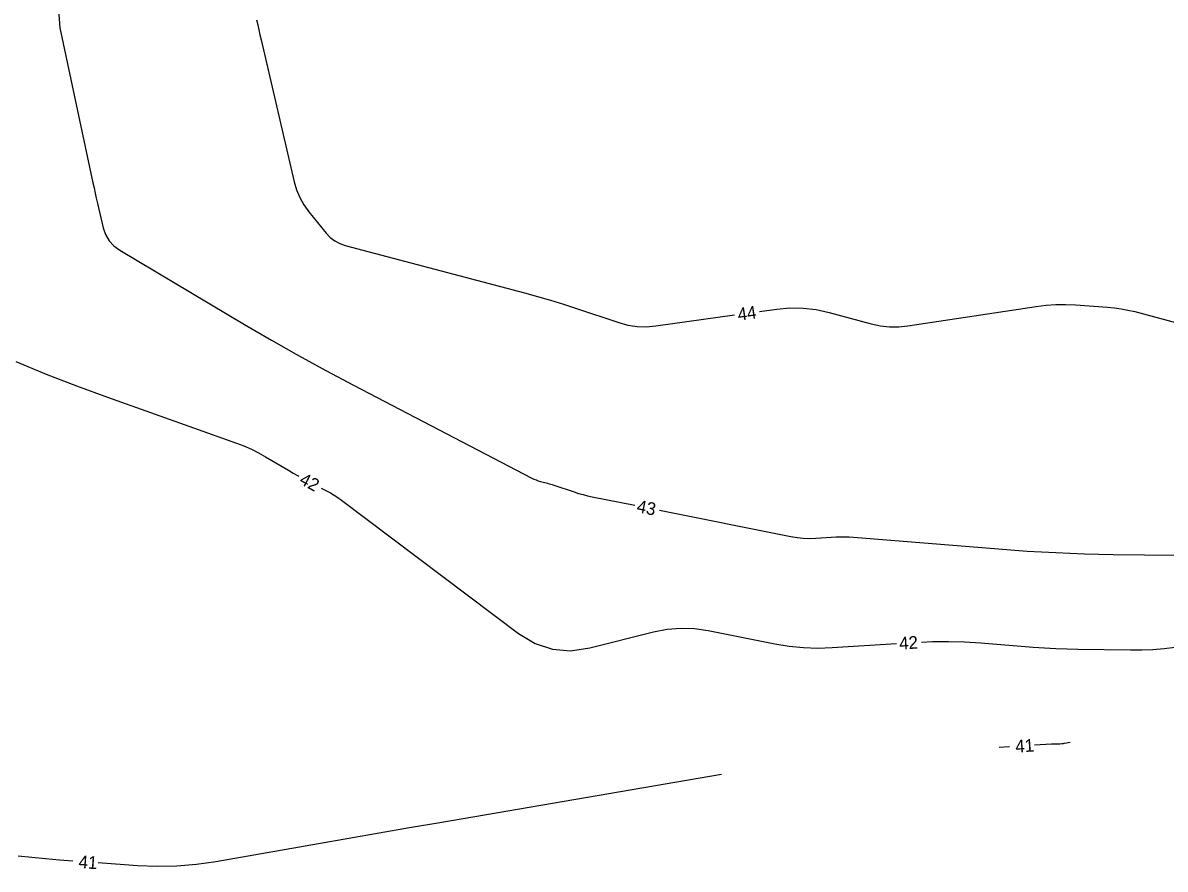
# Model space of a CAD drawing. Extents: x 2384780 to 2405861, y 547869 to 573706.
# Drawn here: x 2390596.4 to 2390777.3, y 552180.7 to 552314.8 of the extents above; entities that cross this region are included whole.
import ezdxf

# ---------------------------------------------------------------- set-up
doc = ezdxf.new("R2010")
doc.units = 0
doc.layers.add('Old_Level_60', color=7, linetype='Continuous')

msp = doc.modelspace()

# ---------------------------------------------------------------- linework, layer by layer
at = {"layer": 'Old_Level_60'}
for points in [[(2390620.36275, 552330.375), (2390618.9995, 552329.438), (2390606.38775, 552322.83025), (2390604.1025, 552321.21825), (2390602.65175, 552319.21425), (2390602.03525, 552316.81825), (2390602.2535, 552314.03025), (2390607.48375, 552289.47), (2390607.6615, 552288.64575), (2390607.84325, 552287.82225), (2390608.029, 552286.99975), (2390608.21875, 552286.17825)], [(2390633.4235, 552315.26425), (2390633.5925, 552314.48), (2390633.7655, 552313.69675), (2390633.942, 552312.91425), (2390634.12275, 552312.13275)], [(2390634.12275, 552312.13275), (2390639.3885, 552289.59475), (2390639.76225, 552288.3175), (2390640.271, 552287.10625), (2390640.91475, 552285.961), (2390641.6935, 552284.882), (2390644.45825, 552281.4645), (2390645.0905, 552280.79375), (2390645.80225, 552280.246), (2390646.59375, 552279.821), (2390647.4645, 552279.519), (2390675.82725, 552272.031), (2390677.9085, 552271.46325), (2390679.97975, 552270.862), (2390682.041, 552270.227), (2390684.09225, 552269.55825), (2390690.77625, 552267.319), (2390692.2165, 552266.925), (2390693.67275, 552266.70325), (2390695.145, 552266.6535), (2390696.633, 552266.77575), (2390709.09875, 552268.51075)], [(2390608.21875, 552286.17825), (2390609.11425, 552282.34625), (2390609.4835, 552281.24275), (2390610.04325, 552280.279), (2390610.79325, 552279.4545), (2390611.73375, 552278.7695), (2390631.52, 552267.015), (2390635.77675, 552264.526), (2390640.0665, 552262.0965), (2390644.38925, 552259.72675), (2390648.7455, 552257.41625), (2390677.0265, 552242.6665), (2390677.351, 552242.5085), (2390677.6825, 552242.3695), (2390678.0215, 552242.249), (2390678.36775, 552242.14725), (2390679.51025, 552241.8455), (2390679.7545, 552241.779), (2390679.99775, 552241.70825), (2390680.2395, 552241.63375), (2390680.48025, 552241.55525), (2390683.73, 552240.4665), (2390684.42925, 552240.2445), (2390685.1345, 552240.0445), (2390685.84575, 552239.86675), (2390686.56275, 552239.711), (2390693.30825, 552238.35775)], [(2390713.0605, 552269.06225), (2390715.79825, 552269.44325), (2390717.8925, 552269.63025), (2390719.9735, 552269.60575), (2390722.04125, 552269.3705), (2390724.096, 552268.92375), (2390730.786, 552267.12), (2390732.22375, 552266.8095), (2390733.6705, 552266.65075), (2390735.1255, 552266.64425), (2390736.5895, 552266.78975), (2390756.91025, 552269.85425), (2390758.45675, 552270.045), (2390760.007, 552270.1505), (2390761.5605, 552270.171), (2390763.1175, 552270.10675), (2390768.20925, 552269.758), (2390769.296, 552269.657), (2390770.374, 552269.50375), (2390771.44325, 552269.29825), (2390772.50375, 552269.0405), (2390796.16025, 552262.68025)], [(2390595.2595, 552261.11575), (2390600.0695, 552259.154), (2390604.91375, 552257.27975), (2390609.793, 552255.49275), (2390630.225, 552248.21775), (2390631.421, 552247.75925), (2390632.5905, 552247.24425), (2390633.7335, 552246.673), (2390634.85025, 552246.0455), (2390638.455, 552243.90425), (2390639.2305, 552243.45075), (2390640.012, 552243.008), (2390640.11875, 552242.9495)], [(2390643.65475, 552241.08025), (2390644.48625, 552240.6465), (2390645.0985, 552240.31125), (2390645.69525, 552239.9515), (2390646.277, 552239.5675), (2390646.84325, 552239.159), (2390674.90825, 552218.03575), (2390677.522, 552216.45675), (2390680.27175, 552215.5515), (2390683.1575, 552215.3205), (2390686.179, 552215.7635), (2390696.271, 552218.31175), (2390698.43675, 552218.7345), (2390700.6085, 552218.91125), (2390702.78625, 552218.842), (2390704.97, 552218.52625), (2390715.491, 552216.41575), (2390717.7505, 552216.03825), (2390720.02, 552215.8105), (2390722.29975, 552215.7325), (2390724.5895, 552215.804), (2390734.76375, 552216.45375)], [(2390697.23, 552237.571), (2390718.0615, 552233.392), (2390719.033, 552233.22975), (2390720.00875, 552233.132), (2390720.98875, 552233.09825), (2390721.973, 552233.12925), (2390725.19575, 552233.335), (2390725.88625, 552233.3665), (2390726.5765, 552233.373), (2390727.2665, 552233.3545), (2390727.95625, 552233.31075), (2390750.9375, 552231.44075), (2390755.4705, 552231.11075), (2390760.00725, 552230.85775), (2390764.54775, 552230.68225), (2390769.09175, 552230.584), (2390783.9415, 552230.38925), (2390787.12, 552230.4065), (2390790.29125, 552230.54175), (2390793.45525, 552230.795), (2390796.612, 552231.16625), (2390796.65075, 552231.1715)], [(2390738.7565, 552216.6935), (2390740.4685, 552216.77175), (2390743.0175, 552216.79575), (2390745.566, 552216.72725), (2390748.1135, 552216.56625), (2390756.434, 552215.88925), (2390758.21775, 552215.75925), (2390760.00275, 552215.65975), (2390761.7895, 552215.59075), (2390763.5775, 552215.552), (2390771.851, 552215.4435), (2390773.622, 552215.453), (2390775.389, 552215.5285), (2390777.15175, 552215.6695), (2390778.9105, 552215.8765), (2390791.27475, 552217.56375), (2390793.92325, 552217.93275), (2390796.56925, 552218.3165), (2390799.21325, 552218.715), (2390801.85525, 552219.12825), (2390831.60475, 552223.86825)], [(2390762.27075, 552200.757), (2390761.3605, 552200.612), (2390761.26025, 552200.59625), (2390761.15975, 552200.581), (2390761.059, 552200.5665), (2390760.95825, 552200.5525), (2390760.62925, 552200.5075), (2390760.55875, 552200.49925), (2390760.488, 552200.4935), (2390760.417, 552200.4905), (2390760.346, 552200.49025), (2390760.10375, 552200.49325), (2390760.052, 552200.4945), (2390760, 552200.4965), (2390759.94825, 552200.49925), (2390759.8965, 552200.503), (2390759.592, 552200.52775), (2390759.52675, 552200.532), (2390759.4615, 552200.53375), (2390759.39625, 552200.53325), (2390759.33075, 552200.53025), (2390756.65675, 552200.3595)], [(2390752.66475, 552200.1045), (2390751.0275, 552200)], [(2390707.054, 552195.68475), (2390662.4385, 552188.0565), (2390657.6325, 552187.23225), (2390652.82725, 552186.40325), (2390648.023, 552185.56925), (2390643.2195, 552184.7305), (2390626.9685, 552181.88475), (2390623.882, 552181.43975), (2390620.78575, 552181.18475), (2390617.67975, 552181.1195), (2390614.56375, 552181.244), (2390608.2955, 552181.68475)], [(2390604.30525, 552181.9655), (2390602.18575, 552182.1265), (2390600.0045, 552182.317), (2390597.82575, 552182.532), (2390595.64925, 552182.7715)]]:
    msp.add_lwpolyline(points, dxfattribs=at)

# ---------------------------------------------------------------- texts
for s, rotation, p in [('44', 7.9242556, (2390709.7515, 552267.592)), ('42', 332.1363944, (2390640.02925, 552241.853)), ('43', 348.6563417, (2390693.52075, 552237.29525)), ('42', 3.4359556, (2390735.256, 552215.489)), ('41', 3.6531528, (2390753.656, 552199.16575)), ('41', 355.973975, (2390605.16225, 552180.9025))]:
    msp.add_text(s, height=2, rotation=rotation, dxfattribs=at).set_placement(p)

doc.saveas('drawing.dxf')
